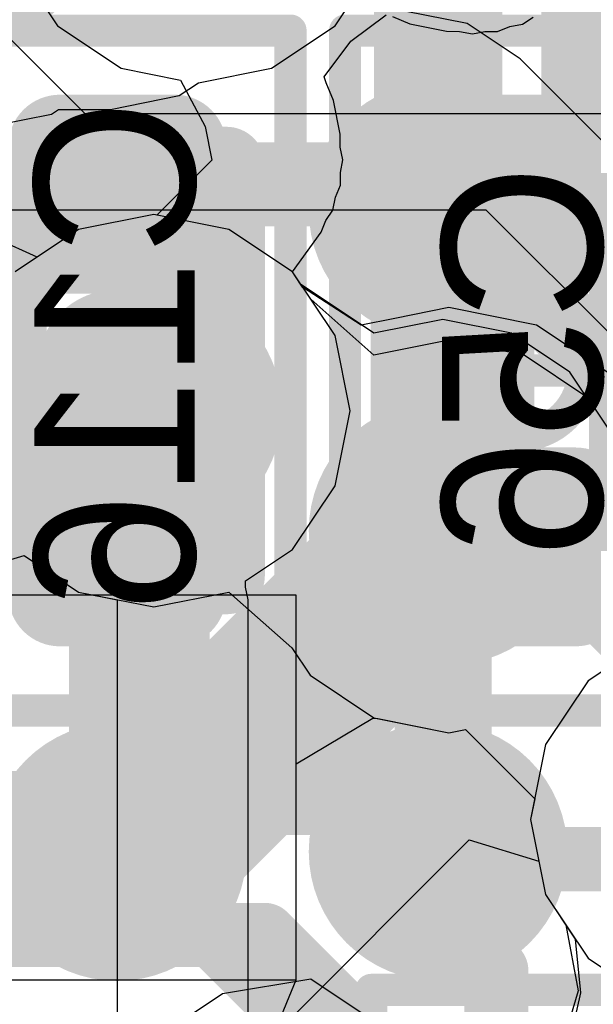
# Model space of a CAD drawing. Header units: millimetres. Extents: x -2 to 68, y -2 to 27.4.
# Tile 315 of 594: x 36 to 36.9, y 12.8 to 14.3. Entities that reach past the tile are written whole.
import ezdxf

# ---------------------------------------------------------------- set-up
doc = ezdxf.new("R2010")
doc.units = ezdxf.units.MM
for name, color, linetype in [('BottomLayer', 5, 'Continuous'), ('BottomPaste', 16, 'Continuous'), ('BottomSolder', 6, 'Continuous'), ('DrillGuide', 244, 'Continuous'), ('Mechanical10', 56, 'Continuous'), ('Mechanical17', 56, 'Continuous'), ('Mechanical6', 56, 'Continuous'), ('MidLayer1', 16, 'Continuous'), ('MidLayer2', 76, 'Continuous'), ('MidLayer3', 90, 'Continuous'), ('MidLayer4', 156, 'Continuous'), ('MidLayer5', 130, 'Continuous'), ('MidLayer6', 216, 'Continuous'), ('MidLayer7', 6, 'Continuous'), ('MidLayer8', 54, 'Continuous'), ('MultiLayer', 9, 'Continuous'), ('TopLayer', 1, 'Continuous'), ('TopPaste', 8, 'Continuous'), ('TopSolder', 216, 'Continuous'), ('ViaHoleLayer', 16, 'Continuous')]:
    doc.layers.add(name, color=color, linetype=linetype)

# ---------------------------------------------------------------- blocks, each defined once
blk = doc.blocks.new('BGA486C50P27X27_1400X1400X125_227')
at = {"layer": 'TopLayer', "const_width": 0.1}
for points in [[(-2.55, 0, 1), (-2.45, 0, 1)], [(-2.55, -0.5, 1), (-2.45, -0.5, 1)], [(-2.05, -0.5, 1), (-1.95, -0.5, 1)], [(-1.55, -0.5, 1), (-1.45, -0.5, 1)]]:
    blk.add_lwpolyline(points, format="xyb", close=True, dxfattribs=at)
at = {"layer": 'TopPaste', "const_width": 0.1}
for points in [[(-2.55, 0, 1), (-2.45, 0, 1)], [(-2.55, -0.5, 1), (-2.45, -0.5, 1)], [(-2.05, -0.5, 1), (-1.95, -0.5, 1)], [(-1.55, -0.5, 1), (-1.45, -0.5, 1)]]:
    blk.add_lwpolyline(points, format="xyb", close=True, dxfattribs=at)
at = {"layer": 'TopSolder', "const_width": 0.2016}
for points in [[(-2.6008, 0, 1), (-2.3992, 0, 1)], [(-2.6008, -0.5, 1), (-2.3992, -0.5, 1)], [(-2.1008, -0.5, 1), (-1.8992, -0.5, 1)], [(-1.6008, -0.5, 1), (-1.3992, -0.5, 1)]]:
    blk.add_lwpolyline(points, format="xyb", close=True, dxfattribs=at)
blk = doc.blocks.new('CAP_0201_B_350')
at = {"layer": 'BottomLayer', "const_width": 0.0806}
for points in [[(-0.3897, 0.0894, 1), (-0.3091, 0.0894, 1)], [(-0.2409, 0.0894, 1), (-0.1603, 0.0894, 1)], [(0.1603, 0.0894, 1), (0.2409, 0.0894, 1)], [(0.3091, 0.0894, 1), (0.3897, 0.0894, 1)], [(-0.3897, -0.0894, 1), (-0.3091, -0.0894, 1)], [(-0.2409, -0.0894, 1), (-0.1603, -0.0894, 1)], [(0.1603, -0.0894, 1), (0.2409, -0.0894, 1)], [(0.3091, -0.0894, 1), (0.3897, -0.0894, 1)]]:
    blk.add_lwpolyline(points, format="xyb", close=True, dxfattribs=at)
at = {"layer": 'BottomLayer'}
for points in [[(-0.2006, 0.17), (-0.3494, 0.17), (-0.2006, -0.17), (-0.3494, -0.17)], [(0.2006, -0.17), (0.3494, -0.17), (0.2006, 0.17), (0.3494, 0.17)], [(-0.12, 0.0894), (-0.43, 0.0894), (-0.12, -0.0894), (-0.43, -0.0894)], [(0.12, -0.0894), (0.43, -0.0894), (0.12, 0.0894), (0.43, 0.0894)]]:
    blk.add_solid(points, dxfattribs=at)
at = {"layer": 'BottomPaste', "const_width": 0.0806}
for points in [[(-0.3897, 0.0894, 1), (-0.3091, 0.0894, 1)], [(-0.2409, 0.0894, 1), (-0.1603, 0.0894, 1)], [(0.1603, 0.0894, 1), (0.2409, 0.0894, 1)], [(0.3091, 0.0894, 1), (0.3897, 0.0894, 1)], [(-0.3897, -0.0894, 1), (-0.3091, -0.0894, 1)], [(-0.2409, -0.0894, 1), (-0.1603, -0.0894, 1)], [(0.1603, -0.0894, 1), (0.2409, -0.0894, 1)], [(0.3091, -0.0894, 1), (0.3897, -0.0894, 1)]]:
    blk.add_lwpolyline(points, format="xyb", close=True, dxfattribs=at)
at = {"layer": 'BottomPaste'}
for points in [[(-0.2006, 0.17), (-0.3494, 0.17), (-0.2006, -0.17), (-0.3494, -0.17)], [(0.2006, -0.17), (0.3494, -0.17), (0.2006, 0.17), (0.3494, 0.17)], [(-0.12, 0.0894), (-0.43, 0.0894), (-0.12, -0.0894), (-0.43, -0.0894)], [(0.12, -0.0894), (0.43, -0.0894), (0.12, 0.0894), (0.43, 0.0894)]]:
    blk.add_solid(points, dxfattribs=at)
at = {"layer": 'BottomSolder', "const_width": 0.0806}
for points in [[(-0.3897, 0.0894, 1), (-0.3091, 0.0894, 1)], [(-0.2409, 0.0894, 1), (-0.1603, 0.0894, 1)], [(0.1603, 0.0894, 1), (0.2409, 0.0894, 1)], [(0.3091, 0.0894, 1), (0.3897, 0.0894, 1)], [(-0.3897, -0.0894, 1), (-0.3091, -0.0894, 1)], [(-0.2409, -0.0894, 1), (-0.1603, -0.0894, 1)], [(0.1603, -0.0894, 1), (0.2409, -0.0894, 1)], [(0.3091, -0.0894, 1), (0.3897, -0.0894, 1)]]:
    blk.add_lwpolyline(points, format="xyb", close=True, dxfattribs=at)
at = {"layer": 'BottomSolder'}
for points in [[(-0.2006, 0.17), (-0.3494, 0.17), (-0.2006, -0.17), (-0.3494, -0.17)], [(0.2006, -0.17), (0.3494, -0.17), (0.2006, 0.17), (0.3494, 0.17)], [(-0.12, 0.0894), (-0.43, 0.0894), (-0.12, -0.0894), (-0.43, -0.0894)], [(0.12, -0.0894), (0.43, -0.0894), (0.12, 0.0894), (0.43, 0.0894)]]:
    blk.add_solid(points, dxfattribs=at)
at = {"layer": 'Mechanical10', "const_width": 0.12}
for points in [[(0.32, 0.17), (-0.32, 0.17)], [(-0.32, -0.17), (-0.32, 0.17)], [(0.32, -0.17), (0.32, 0.17)], [(0.32, -0.17), (-0.32, -0.17)]]:
    blk.add_lwpolyline(points, dxfattribs=at)
at = {"layer": 'Mechanical10', "const_width": 0.06}
for points in [[(-0.35, 0.17, 1), (-0.29, 0.17, 1)], [(-0.35, 0.17, 1), (-0.29, 0.17, 1)], [(0.29, 0.17, 1), (0.35, 0.17, 1)], [(0.29, 0.17, 1), (0.35, 0.17, 1)], [(-0.35, -0.17, 1), (-0.29, -0.17, 1)], [(-0.35, -0.17, 1), (-0.29, -0.17, 1)], [(0.29, -0.17, 1), (0.35, -0.17, 1)], [(0.29, -0.17, 1), (0.35, -0.17, 1)]]:
    blk.add_lwpolyline(points, format="xyb", close=True, dxfattribs=at)
at = {"layer": 'Mechanical6', "const_width": 0.05}
for points in [[(0.53, 0.27), (-0.53, 0.27)], [(-0.53, -0.27), (-0.53, 0.27)], [(0.53, -0.27), (0.53, 0.27)], [(0, -0.135), (0, 0.135)], [(0.135, 0), (-0.135, 0)], [(0.53, -0.27), (-0.53, -0.27)]]:
    blk.add_lwpolyline(points, dxfattribs=at)
at = {"layer": 'Mechanical6'}
for points, const_width in [([(-0.5425, 0.27, 1), (-0.5175, 0.27, 1)], 0.025), ([(-0.5425, 0.27, 1), (-0.5175, 0.27, 1)], 0.025), ([(0.5175, 0.27, 1), (0.5425, 0.27, 1)], 0.025), ([(0.5175, 0.27, 1), (0.5425, 0.27, 1)], 0.025), ([(-0.0125, 0.135, 1), (0.0125, 0.135, 1)], 0.025), ([(0.1013, 0, 1), (-0.1013, 0, 1)], 0.05), ([(-0.1475, 0, 1), (-0.1225, 0, 1)], 0.025), ([(-0.1138, 0, 1), (-0.0888, 0, 1)], 0.025), ([(0.0888, 0, 1), (0.1138, 0, 1)], 0.025), ([(0.1225, 0, 1), (0.1475, 0, 1)], 0.025), ([(-0.0125, -0.135, 1), (0.0125, -0.135, 1)], 0.025), ([(-0.5425, -0.27, 1), (-0.5175, -0.27, 1)], 0.025), ([(-0.5425, -0.27, 1), (-0.5175, -0.27, 1)], 0.025), ([(0.5175, -0.27, 1), (0.5425, -0.27, 1)], 0.025), ([(0.5175, -0.27, 1), (0.5425, -0.27, 1)], 0.025)]:
    blk.add_lwpolyline(points, format="xyb", close=True, dxfattribs=dict(at, const_width=const_width))
blk = doc.blocks.new('CAP_0201_B_379')
at = {"layer": 'BottomLayer', "const_width": 0.0806}
for points in [[(-0.3897, 0.0894, 1), (-0.3091, 0.0894, 1)], [(-0.2409, 0.0894, 1), (-0.1603, 0.0894, 1)], [(0.1603, 0.0894, 1), (0.2409, 0.0894, 1)], [(0.3091, 0.0894, 1), (0.3897, 0.0894, 1)], [(-0.3897, -0.0894, 1), (-0.3091, -0.0894, 1)], [(-0.2409, -0.0894, 1), (-0.1603, -0.0894, 1)], [(0.1603, -0.0894, 1), (0.2409, -0.0894, 1)], [(0.3091, -0.0894, 1), (0.3897, -0.0894, 1)]]:
    blk.add_lwpolyline(points, format="xyb", close=True, dxfattribs=at)
at = {"layer": 'BottomLayer'}
for points in [[(-0.2006, 0.17), (-0.3494, 0.17), (-0.2006, -0.17), (-0.3494, -0.17)], [(0.2006, -0.17), (0.3494, -0.17), (0.2006, 0.17), (0.3494, 0.17)], [(-0.12, 0.0894), (-0.43, 0.0894), (-0.12, -0.0894), (-0.43, -0.0894)], [(0.12, -0.0894), (0.43, -0.0894), (0.12, 0.0894), (0.43, 0.0894)]]:
    blk.add_solid(points, dxfattribs=at)
at = {"layer": 'BottomPaste', "const_width": 0.0806}
for points in [[(-0.3897, 0.0894, 1), (-0.3091, 0.0894, 1)], [(-0.2409, 0.0894, 1), (-0.1603, 0.0894, 1)], [(0.1603, 0.0894, 1), (0.2409, 0.0894, 1)], [(0.3091, 0.0894, 1), (0.3897, 0.0894, 1)], [(-0.3897, -0.0894, 1), (-0.3091, -0.0894, 1)], [(-0.2409, -0.0894, 1), (-0.1603, -0.0894, 1)], [(0.1603, -0.0894, 1), (0.2409, -0.0894, 1)], [(0.3091, -0.0894, 1), (0.3897, -0.0894, 1)]]:
    blk.add_lwpolyline(points, format="xyb", close=True, dxfattribs=at)
at = {"layer": 'BottomPaste'}
for points in [[(-0.2006, 0.17), (-0.3494, 0.17), (-0.2006, -0.17), (-0.3494, -0.17)], [(0.2006, -0.17), (0.3494, -0.17), (0.2006, 0.17), (0.3494, 0.17)], [(-0.12, 0.0894), (-0.43, 0.0894), (-0.12, -0.0894), (-0.43, -0.0894)], [(0.12, -0.0894), (0.43, -0.0894), (0.12, 0.0894), (0.43, 0.0894)]]:
    blk.add_solid(points, dxfattribs=at)
at = {"layer": 'BottomSolder', "const_width": 0.0806}
for points in [[(-0.3897, 0.0894, 1), (-0.3091, 0.0894, 1)], [(-0.2409, 0.0894, 1), (-0.1603, 0.0894, 1)], [(0.1603, 0.0894, 1), (0.2409, 0.0894, 1)], [(0.3091, 0.0894, 1), (0.3897, 0.0894, 1)], [(-0.3897, -0.0894, 1), (-0.3091, -0.0894, 1)], [(-0.2409, -0.0894, 1), (-0.1603, -0.0894, 1)], [(0.1603, -0.0894, 1), (0.2409, -0.0894, 1)], [(0.3091, -0.0894, 1), (0.3897, -0.0894, 1)]]:
    blk.add_lwpolyline(points, format="xyb", close=True, dxfattribs=at)
at = {"layer": 'BottomSolder'}
for points in [[(-0.2006, 0.17), (-0.3494, 0.17), (-0.2006, -0.17), (-0.3494, -0.17)], [(0.2006, -0.17), (0.3494, -0.17), (0.2006, 0.17), (0.3494, 0.17)], [(-0.12, 0.0894), (-0.43, 0.0894), (-0.12, -0.0894), (-0.43, -0.0894)], [(0.12, -0.0894), (0.43, -0.0894), (0.12, 0.0894), (0.43, 0.0894)]]:
    blk.add_solid(points, dxfattribs=at)
at = {"layer": 'Mechanical10', "const_width": 0.12}
for points in [[(0.32, 0.17), (-0.32, 0.17)], [(-0.32, 0.17), (-0.32, -0.17)], [(0.32, 0.17), (0.32, -0.17)], [(0.32, -0.17), (-0.32, -0.17)]]:
    blk.add_lwpolyline(points, dxfattribs=at)
at = {"layer": 'Mechanical10', "const_width": 0.06}
for points in [[(-0.35, 0.17, 1), (-0.29, 0.17, 1)], [(-0.35, 0.17, 1), (-0.29, 0.17, 1)], [(0.29, 0.17, 1), (0.35, 0.17, 1)], [(0.29, 0.17, 1), (0.35, 0.17, 1)], [(-0.35, -0.17, 1), (-0.29, -0.17, 1)], [(-0.35, -0.17, 1), (-0.29, -0.17, 1)], [(0.29, -0.17, 1), (0.35, -0.17, 1)], [(0.29, -0.17, 1), (0.35, -0.17, 1)]]:
    blk.add_lwpolyline(points, format="xyb", close=True, dxfattribs=at)
at = {"layer": 'Mechanical6', "const_width": 0.05}
for points in [[(-0.53, 0.27), (0.53, 0.27)], [(-0.53, 0.27), (-0.53, -0.27)], [(0.53, 0.27), (0.53, -0.27)], [(0, 0.135), (0, -0.135)], [(-0.135, 0), (0.135, 0)], [(-0.53, -0.27), (0.53, -0.27)]]:
    blk.add_lwpolyline(points, dxfattribs=at)
at = {"layer": 'Mechanical6'}
for points, const_width in [([(-0.5425, 0.27, 1), (-0.5175, 0.27, 1)], 0.025), ([(-0.5425, 0.27, 1), (-0.5175, 0.27, 1)], 0.025), ([(0.5175, 0.27, 1), (0.5425, 0.27, 1)], 0.025), ([(0.5175, 0.27, 1), (0.5425, 0.27, 1)], 0.025), ([(-0.0125, 0.135, 1), (0.0125, 0.135, 1)], 0.025), ([(0.1013, 0, 1), (-0.1013, 0, 1)], 0.05), ([(-0.1475, 0, 1), (-0.1225, 0, 1)], 0.025), ([(-0.1138, 0, 1), (-0.0888, 0, 1)], 0.025), ([(0.0888, 0, 1), (0.1138, 0, 1)], 0.025), ([(0.1225, 0, 1), (0.1475, 0, 1)], 0.025), ([(-0.0125, -0.135, 1), (0.0125, -0.135, 1)], 0.025), ([(-0.5425, -0.27, 1), (-0.5175, -0.27, 1)], 0.025), ([(-0.5425, -0.27, 1), (-0.5175, -0.27, 1)], 0.025), ([(0.5175, -0.27, 1), (0.5425, -0.27, 1)], 0.025), ([(0.5175, -0.27, 1), (0.5425, -0.27, 1)], 0.025)]:
    blk.add_lwpolyline(points, format="xyb", close=True, dxfattribs=dict(at, const_width=const_width))
blk = doc.blocks.new('CAP_0201_B_399')
at = {"layer": 'BottomLayer', "const_width": 0.0806}
for points in [[(-0.3897, 0.0894, 1), (-0.3091, 0.0894, 1)], [(-0.2409, 0.0894, 1), (-0.1603, 0.0894, 1)], [(0.1603, 0.0894, 1), (0.2409, 0.0894, 1)], [(0.3091, 0.0894, 1), (0.3897, 0.0894, 1)], [(-0.3897, -0.0894, 1), (-0.3091, -0.0894, 1)], [(-0.2409, -0.0894, 1), (-0.1603, -0.0894, 1)], [(0.1603, -0.0894, 1), (0.2409, -0.0894, 1)], [(0.3091, -0.0894, 1), (0.3897, -0.0894, 1)]]:
    blk.add_lwpolyline(points, format="xyb", close=True, dxfattribs=at)
at = {"layer": 'BottomLayer'}
for points in [[(-0.2006, 0.17), (-0.3494, 0.17), (-0.2006, -0.17), (-0.3494, -0.17)], [(0.2006, -0.17), (0.3494, -0.17), (0.2006, 0.17), (0.3494, 0.17)], [(-0.12, 0.0894), (-0.43, 0.0894), (-0.12, -0.0894), (-0.43, -0.0894)], [(0.12, -0.0894), (0.43, -0.0894), (0.12, 0.0894), (0.43, 0.0894)]]:
    blk.add_solid(points, dxfattribs=at)
at = {"layer": 'BottomPaste', "const_width": 0.0806}
for points in [[(-0.3897, 0.0894, 1), (-0.3091, 0.0894, 1)], [(-0.2409, 0.0894, 1), (-0.1603, 0.0894, 1)], [(0.1603, 0.0894, 1), (0.2409, 0.0894, 1)], [(0.3091, 0.0894, 1), (0.3897, 0.0894, 1)], [(-0.3897, -0.0894, 1), (-0.3091, -0.0894, 1)], [(-0.2409, -0.0894, 1), (-0.1603, -0.0894, 1)], [(0.1603, -0.0894, 1), (0.2409, -0.0894, 1)], [(0.3091, -0.0894, 1), (0.3897, -0.0894, 1)]]:
    blk.add_lwpolyline(points, format="xyb", close=True, dxfattribs=at)
at = {"layer": 'BottomPaste'}
for points in [[(-0.2006, 0.17), (-0.3494, 0.17), (-0.2006, -0.17), (-0.3494, -0.17)], [(0.2006, -0.17), (0.3494, -0.17), (0.2006, 0.17), (0.3494, 0.17)], [(-0.12, 0.0894), (-0.43, 0.0894), (-0.12, -0.0894), (-0.43, -0.0894)], [(0.12, -0.0894), (0.43, -0.0894), (0.12, 0.0894), (0.43, 0.0894)]]:
    blk.add_solid(points, dxfattribs=at)
at = {"layer": 'BottomSolder', "const_width": 0.0806}
for points in [[(-0.3897, 0.0894, 1), (-0.3091, 0.0894, 1)], [(-0.2409, 0.0894, 1), (-0.1603, 0.0894, 1)], [(0.1603, 0.0894, 1), (0.2409, 0.0894, 1)], [(0.3091, 0.0894, 1), (0.3897, 0.0894, 1)], [(-0.3897, -0.0894, 1), (-0.3091, -0.0894, 1)], [(-0.2409, -0.0894, 1), (-0.1603, -0.0894, 1)], [(0.1603, -0.0894, 1), (0.2409, -0.0894, 1)], [(0.3091, -0.0894, 1), (0.3897, -0.0894, 1)]]:
    blk.add_lwpolyline(points, format="xyb", close=True, dxfattribs=at)
at = {"layer": 'BottomSolder'}
for points in [[(-0.2006, 0.17), (-0.3494, 0.17), (-0.2006, -0.17), (-0.3494, -0.17)], [(0.2006, -0.17), (0.3494, -0.17), (0.2006, 0.17), (0.3494, 0.17)], [(-0.12, 0.0894), (-0.43, 0.0894), (-0.12, -0.0894), (-0.43, -0.0894)], [(0.12, -0.0894), (0.43, -0.0894), (0.12, 0.0894), (0.43, 0.0894)]]:
    blk.add_solid(points, dxfattribs=at)
at = {"layer": 'Mechanical10', "const_width": 0.12}
for points in [[(0.32, 0.17), (-0.32, 0.17)], [(-0.32, -0.17), (-0.32, 0.17)], [(0.32, -0.17), (0.32, 0.17)], [(0.32, -0.17), (-0.32, -0.17)]]:
    blk.add_lwpolyline(points, dxfattribs=at)
at = {"layer": 'Mechanical10', "const_width": 0.06}
for points in [[(-0.35, 0.17, 1), (-0.29, 0.17, 1)], [(-0.35, 0.17, 1), (-0.29, 0.17, 1)], [(0.29, 0.17, 1), (0.35, 0.17, 1)], [(0.29, 0.17, 1), (0.35, 0.17, 1)], [(-0.35, -0.17, 1), (-0.29, -0.17, 1)], [(-0.35, -0.17, 1), (-0.29, -0.17, 1)], [(0.29, -0.17, 1), (0.35, -0.17, 1)], [(0.29, -0.17, 1), (0.35, -0.17, 1)]]:
    blk.add_lwpolyline(points, format="xyb", close=True, dxfattribs=at)
at = {"layer": 'Mechanical6', "const_width": 0.05}
for points in [[(0.53, 0.27), (-0.53, 0.27)], [(-0.53, -0.27), (-0.53, 0.27)], [(0.53, -0.27), (0.53, 0.27)], [(0, -0.135), (0, 0.135)], [(0.135, 0), (-0.135, 0)], [(0.53, -0.27), (-0.53, -0.27)]]:
    blk.add_lwpolyline(points, dxfattribs=at)
at = {"layer": 'Mechanical6'}
for points, const_width in [([(-0.5425, 0.27, 1), (-0.5175, 0.27, 1)], 0.025), ([(-0.5425, 0.27, 1), (-0.5175, 0.27, 1)], 0.025), ([(0.5175, 0.27, 1), (0.5425, 0.27, 1)], 0.025), ([(0.5175, 0.27, 1), (0.5425, 0.27, 1)], 0.025), ([(-0.0125, 0.135, 1), (0.0125, 0.135, 1)], 0.025), ([(0.1013, 0, 1), (-0.1013, 0, 1)], 0.05), ([(-0.1475, 0, 1), (-0.1225, 0, 1)], 0.025), ([(-0.1138, 0, 1), (-0.0888, 0, 1)], 0.025), ([(0.0888, 0, 1), (0.1138, 0, 1)], 0.025), ([(0.1225, 0, 1), (0.1475, 0, 1)], 0.025), ([(-0.0125, -0.135, 1), (0.0125, -0.135, 1)], 0.025), ([(-0.5425, -0.27, 1), (-0.5175, -0.27, 1)], 0.025), ([(-0.5425, -0.27, 1), (-0.5175, -0.27, 1)], 0.025), ([(0.5175, -0.27, 1), (0.5425, -0.27, 1)], 0.025), ([(0.5175, -0.27, 1), (0.5425, -0.27, 1)], 0.025)]:
    blk.add_lwpolyline(points, format="xyb", close=True, dxfattribs=dict(at, const_width=const_width))

msp = doc.modelspace()

# ---------------------------------------------------------------- linework, layer by layer
at = {"layer": 'BottomLayer'}
for points, const_width in [([(35.8403, 14.4088, 1), (35.9903, 14.4088, 1)], 0.15), ([(36.1, 14.025, 1), (36.15, 14.025, 1)], 0.05), ([(36.1, 14.025, 1), (36.15, 14.025, 1)], 0.05), ([(36.725, 14.025, 1), (36.775, 14.025, 1)], 0.05), ([(36.725, 14.025, 1), (36.775, 14.025, 1)], 0.05), ([(36.1, 13.475, 1), (36.15, 13.475, 1)], 0.05), ([(36.725, 13.475, 1), (36.775, 13.475, 1)], 0.05), ([(36.7561, 13.475, 1), (36.806, 13.475, 1)], 0.05), ([(36.7561, 13.475, 1), (36.806, 13.475, 1)], 0.05), ([(36.05, 13, 1), (36.2, 13, 1)], 0.15), ([(36.5476, 12.9883, 1), (36.6976, 12.9883, 1)], 0.15), ([(36.1, 13, 1), (36.15, 13, 1)], 0.05), ([(36.1, 13, 1), (36.15, 13, 1)], 0.05), ([(36.1, 13, 1), (36.15, 13, 1)], 0.05), ([(36.5976, 12.9883, 1), (36.6476, 12.9883, 1)], 0.05)]:
    msp.add_lwpolyline(points, format="xyb", close=True, dxfattribs=dict(at, const_width=const_width))
at = {"layer": 'BottomLayer', "const_width": 0.1}
for points in [[(35.5625, 14.025), (36.125, 14.025)], [(36.125, 14.025), (36.75, 14.025)], [(36.75, 14.025), (37.0295, 14.025)], [(36.125, 13), (36.125, 13.475)], [(36.75, 13.475), (36.781, 13.475)], [(36.781, 13.475), (37.1303, 13.1257)], [(36.125, 13), (36.125, 13)], [(36.6226, 12.9883), (36.9849, 12.9883)]]:
    msp.add_lwpolyline(points, dxfattribs=at)
at = {"layer": 'DrillGuide'}
for points, const_width in [([(36.6, 14, 1), (36.65, 14, 1)], 0.05), ([(36.1319, 13.6873, 1), (36.2319, 13.6873, 1)], 0.1), ([(36.5918, 13.4912, 1), (36.6918, 13.4912, 1)], 0.1), ([(36.1, 13, 1), (36.15, 13, 1)], 0.05), ([(36.1, 13, 1), (36.15, 13, 1)], 0.05), ([(36.6, 13, 1), (36.65, 13, 1)], 0.05), ([(36.5976, 12.9883, 1), (36.6476, 12.9883, 1)], 0.05)]:
    msp.add_lwpolyline(points, format="xyb", close=True, dxfattribs=dict(at, const_width=const_width))
at = {"layer": 'MidLayer1'}
for p, q in [((36.075, 14.15), (35.85, 14.375)), ((36.8945, 14.15), (36.075, 14.15)), ((36.2892, 12.779), (36.4267, 12.8017)), ((36.4267, 12.8017), (36.5177, 12.741)), ((36.2323, 12.741), (36.2892, 12.779))]:
    msp.add_line(p, q, dxfattribs=at)
for points, const_width in [([(36.55, 14, 1), (36.7, 14, 1)], 0.15), ([(36.0819, 13.6873, 1), (36.2819, 13.6873, 1)], 0.2), ([(36.1444, 13.6873, 1), (36.2194, 13.6873, 1)], 0.075), ([(36.1444, 13.6197, 1), (36.2194, 13.6197, 1)], 0.075), ([(36.1444, 13.6197, 1), (36.2194, 13.6197, 1)], 0.075), ([(36.5418, 13.4912, 1), (36.7418, 13.4912, 1)], 0.2), ([(36.0875, 13.5628, 1), (36.1625, 13.5628, 1)], 0.075), ([(36.0875, 13.5628, 1), (36.1625, 13.5628, 1)], 0.075), ([(36.5959, 13.4828, 1), (36.6709, 13.4828, 1)], 0.075), ([(36.5959, 13.4828, 1), (36.6709, 13.4828, 1)], 0.075), ([(36.6043, 13.4912, 1), (36.6793, 13.4912, 1)], 0.075), ([(36.05, 13, 1), (36.2, 13, 1)], 0.15), ([(36.55, 13, 1), (36.7, 13, 1)], 0.15), ([(36.5959, 13.0084, 1), (36.6709, 13.0084, 1)], 0.075), ([(36.5959, 13.0084, 1), (36.6709, 13.0084, 1)], 0.075), ([(36.0875, 13, 1), (36.1625, 13, 1)], 0.075), ([(36.5875, 13, 1), (36.6625, 13, 1)], 0.075)]:
    msp.add_lwpolyline(points, format="xyb", close=True, dxfattribs=dict(at, const_width=const_width))
at = {"layer": 'MidLayer1', "const_width": 0.15}
for points in [[(36.1819, 13.6197), (36.1819, 13.6873)], [(36.125, 13.5628), (36.1819, 13.6197)], [(36.125, 13), (36.125, 13.5628)], [(36.6334, 13.4828), (36.6418, 13.4912)], [(36.6334, 13.0084), (36.6334, 13.4828)], [(36.625, 13), (36.6334, 13.0084)]]:
    msp.add_lwpolyline(points, dxfattribs=at)
at = {"layer": 'MidLayer2'}
for p, q in [((36.6701, 14.291), (36.5726, 14.3104)), ((36.7528, 14.2357), (36.6701, 14.291)), ((37.6052, 13.3833), (36.7528, 14.2357))]:
    msp.add_line(p, q, dxfattribs=at)
at = {"layer": 'MidLayer2', "const_width": 0.1}
for points in [[(33.586, 14.0555), (36.5726, 14.0555)], [(36.5726, 14.0555), (37.425, 13.203)], [(35.4068, 13.0757), (36.4547, 13.0757)], [(36.4547, 13.0757), (36.7157, 12.8146)], [(35.3249, 12.8701), (36.3548, 12.8701)], [(36.3548, 12.8701), (36.5157, 12.7093)], [(36.7157, 12.2093), (36.7157, 12.8146)]]:
    msp.add_lwpolyline(points, dxfattribs=at)
at = {"layer": 'MidLayer2'}
for points, const_width in [([(36.5476, 14.0555, 1), (36.5976, 14.0555, 1)], 0.05), ([(36.5476, 14.0555, 1), (36.5976, 14.0555, 1)], 0.05), ([(36.0819, 13.6873, 1), (36.2819, 13.6873, 1)], 0.2), ([(36.5418, 13.4912, 1), (36.7418, 13.4912, 1)], 0.2), ([(36.4297, 13.0757, 1), (36.4797, 13.0757, 1)], 0.05), ([(36.4297, 13.0757, 1), (36.4797, 13.0757, 1)], 0.05), ([(36.3298, 12.8701, 1), (36.3798, 12.8701, 1)], 0.05), ([(36.3298, 12.8701, 1), (36.3798, 12.8701, 1)], 0.05), ([(36.6907, 12.8146, 1), (36.7407, 12.8146, 1)], 0.05), ([(36.6907, 12.8146, 1), (36.7407, 12.8146, 1)], 0.05)]:
    msp.add_lwpolyline(points, format="xyb", close=True, dxfattribs=dict(at, const_width=const_width))
at = {"layer": 'MidLayer3'}
for p, q in [((36.1819, 13.9932), (36.0648, 13.9699)), ((36.2989, 13.9699), (36.1819, 13.9932)), ((36.0648, 13.9699), (35.9656, 13.9036)), ((36.3982, 13.9036), (36.2989, 13.9699)), ((36.4266, 13.861), (36.3982, 13.9036)), ((36.5248, 13.7738), (36.4266, 13.861)), ((36.6418, 13.7971), (36.5248, 13.7738)), ((36.7589, 13.7738), (36.6418, 13.7971)), ((36.8581, 13.7075), (36.7589, 13.7738)), ((36.9244, 13.6083), (36.8581, 13.7075)), ((35.9135, 13.442), (35.98, 13.4614)), ((35.98, 13.4614), (36.0648, 13.4047)), ((36.0648, 13.4047), (36.1819, 13.3814)), ((36.1819, 13.3814), (36.2989, 13.4047)), ((36.2989, 13.4047), (36.3971, 13.3176)), ((36.3971, 13.3176), (36.4255, 13.275)), ((36.4255, 13.275), (36.5248, 13.2087)), ((36.5248, 13.2087), (36.6418, 13.1854)), ((36.6418, 13.1854), (36.6676, 13.1905)), ((36.6676, 13.1905), (36.7756, 13.0825)), ((36.7756, 13.0825), (36.7691, 13.05)), ((36.7691, 13.05), (36.7924, 12.9329)), ((36.7924, 12.9329), (36.8238, 12.8859)), ((36.8238, 12.8859), (36.8433, 12.7828)), ((36.8433, 12.7828), (36.8203, 12.7066))]:
    msp.add_line(p, q, dxfattribs=at)
at = {"layer": 'MidLayer3', "const_width": 0.2}
for points in [[(36.0819, 13.6873, 1), (36.2819, 13.6873, 1)], [(36.5418, 13.4912, 1), (36.7418, 13.4912, 1)]]:
    msp.add_lwpolyline(points, format="xyb", close=True, dxfattribs=at)
at = {"layer": 'MidLayer4'}
for p, q in [((36.4646, 14.2876), (36.5309, 14.3868)), ((36.3653, 14.2213), (36.4646, 14.2876)), ((36.2518, 14.1987), (36.3653, 14.2213)), ((36.2216, 14.1785), (36.2518, 14.1987)), ((36.1143, 14.1571), (36.2216, 14.1785)), ((36.0226, 14.1498), (36.0336, 14.1571)), ((36.0336, 14.1571), (36.1143, 14.1571)), ((35.9153, 14.1284), (36.0226, 14.1498)), ((36.1819, 13.9932), (36.0648, 13.9699)), ((36.2989, 13.9699), (36.1819, 13.9932)), ((36.0648, 13.9699), (35.9656, 13.9036)), ((36.3982, 13.9036), (36.2989, 13.9699)), ((36.4107, 13.8848), (36.3982, 13.9036)), ((36.5249, 13.8083), (36.4107, 13.8848)), ((36.6322, 13.8297), (36.5249, 13.8083)), ((36.7395, 13.8083), (36.6322, 13.8297)), ((36.8305, 13.7475), (36.7395, 13.8083)), ((36.8565, 13.7086), (36.8305, 13.7475)), ((36.8581, 13.7075), (36.8565, 13.7086)), ((36.9244, 13.6083), (36.8581, 13.7075))]:
    msp.add_line(p, q, dxfattribs=at)
for points, const_width in [([(35.8403, 14.4088, 1), (35.9903, 14.4088, 1)], 0.15), ([(36.0819, 13.6873, 1), (36.2819, 13.6873, 1)], 0.2), ([(36.1569, 13.6873, 1), (36.2069, 13.6873, 1)], 0.05), ([(36.5418, 13.4912, 1), (36.7418, 13.4912, 1)], 0.2), ([(36.5947, 13.5493, 1), (36.6697, 13.5493, 1)], 0.075), ([(36.1321, 13.2873, 1), (36.1821, 13.2873, 1)], 0.05), ([(36.1321, 13.2873, 1), (36.1821, 13.2873, 1)], 0.05), ([(36.05, 13, 1), (36.2, 13, 1)], 0.15), ([(36.5476, 12.9883, 1), (36.6976, 12.9883, 1)], 0.15), ([(36.1321, 13.0321, 1), (36.1821, 13.0321, 1)], 0.05), ([(36.1321, 13.0321, 1), (36.1821, 13.0321, 1)], 0.05), ([(36.5851, 12.9883, 1), (36.6601, 12.9883, 1)], 0.075), ([(36.5947, 12.9979, 1), (36.6697, 12.9979, 1)], 0.075), ([(36.5947, 12.9979, 1), (36.6697, 12.9979, 1)], 0.075), ([(36.1, 13, 1), (36.15, 13, 1)], 0.05)]:
    msp.add_lwpolyline(points, format="xyb", close=True, dxfattribs=dict(at, const_width=const_width))
for points, const_width in [([(36.1571, 13.2873), (36.1819, 13.6873)], 0.1), ([(36.6322, 12.9979), (36.6322, 13.5493)], 0.15), ([(36.1571, 13.0321), (36.1571, 13.2873)], 0.1), ([(36.125, 13), (36.1571, 13.0321)], 0.1), ([(36.6226, 12.9883), (36.6322, 12.9979)], 0.15)]:
    msp.add_lwpolyline(points, dxfattribs=dict(at, const_width=const_width))
at = {"layer": 'MidLayer5', "const_width": 0.1}
for points in [[(36.636, 14.0221), (36.636, 18.8314)], [(36.836, 14.164), (36.836, 18.7485)], [(36.836, 14.164), (38.3986, 12.6014)], [(36.636, 14.0221), (38.3948, 12.2632)], [(36.1819, 13.6873), (36.2192, 13.65)], [(36.2192, 12.9243), (36.2192, 13.65)], [(36.2192, 12.9243), (36.5273, 12.6163)]]:
    msp.add_lwpolyline(points, dxfattribs=at)
at = {"layer": 'MidLayer5'}
for points, const_width in [([(36.811, 14.164, 1), (36.861, 14.164, 1)], 0.05), ([(36.811, 14.164, 1), (36.861, 14.164, 1)], 0.05), ([(36.611, 14.0221, 1), (36.661, 14.0221, 1)], 0.05), ([(36.611, 14.0221, 1), (36.661, 14.0221, 1)], 0.05), ([(36.0819, 13.6873, 1), (36.2819, 13.6873, 1)], 0.2), ([(36.1569, 13.6873, 1), (36.2069, 13.6873, 1)], 0.05), ([(36.1942, 13.65, 1), (36.2442, 13.65, 1)], 0.05), ([(36.1942, 13.65, 1), (36.2442, 13.65, 1)], 0.05), ([(36.5418, 13.4912, 1), (36.7418, 13.4912, 1)], 0.2), ([(36.1942, 12.9243, 1), (36.2442, 12.9243, 1)], 0.05), ([(36.1942, 12.9243, 1), (36.2442, 12.9243, 1)], 0.05)]:
    msp.add_lwpolyline(points, format="xyb", close=True, dxfattribs=dict(at, const_width=const_width))
at = {"layer": 'MidLayer6'}
for p, q in [((36.1819, 13.9932), (36.0648, 13.9699)), ((36.2989, 13.9699), (36.1819, 13.9932)), ((36, 13.9266), (35.9, 13.9717)), ((36.0648, 13.9699), (36, 13.9266)), ((36.3982, 13.9036), (36.2989, 13.9699)), ((36.4138, 13.8801), (36.3982, 13.9036)), ((36.5053, 13.8209), (36.4138, 13.8801)), ((36.6418, 13.8481), (36.5575, 13.8313)), ((36.7784, 13.8209), (36.6418, 13.8481)), ((36.5575, 13.8313), (36.5053, 13.8209)), ((36.8942, 13.7436), (36.7784, 13.8209)), ((36.3786, 12.7233), (36.6735, 13.0182)), ((36.6735, 13.0182), (36.782, 12.9853)), ((36.782, 12.9853), (36.7924, 12.9329)), ((36.7924, 12.9329), (36.8388, 12.8635)), ((36.8388, 12.8635), (36.8467, 12.7799)), ((36.8467, 12.7799), (36.8353, 12.7291))]:
    msp.add_line(p, q, dxfattribs=at)
for points, const_width in [([(36.0819, 13.6873, 1), (36.2819, 13.6873, 1)], 0.2), ([(36.5418, 13.4912, 1), (36.7418, 13.4912, 1)], 0.2), ([(36.5668, 13.4912, 1), (36.7168, 13.4912, 1)], 0.15), ([(36.0512, 12.9757, 1), (36.2012, 12.9757, 1)], 0.15), ([(36.0512, 12.9757, 1), (36.2012, 12.9757, 1)], 0.15)]:
    msp.add_lwpolyline(points, format="xyb", close=True, dxfattribs=dict(at, const_width=const_width))
at = {"layer": 'MidLayer6', "const_width": 0.3}
for points in [[(36.1262, 12.9757), (36.6418, 13.4912)], [(34.4243, 12.9757), (36.1262, 12.9757)]]:
    msp.add_lwpolyline(points, dxfattribs=at)
at = {"layer": 'MidLayer7'}
for p, q in [((36.7, 14), (35.9443, 14)), ((37.5, 13.2), (36.7, 14)), ((36.404, 13.4), (34, 13.4)), ((36.404, 12.8), (36.404, 13.4)), ((36.404, 13.1366), (36.5234, 13.2078)), ((36.5234, 13.2078), (36.531, 13.2074)), ((36.531, 13.2074), (36.6418, 13.1854)), ((36.6418, 13.1854), (36.6676, 13.1905)), ((36.6676, 13.1905), (36.7756, 13.0825)), ((36.404, 12.8), (36.404, 13.1366)), ((36.7756, 13.0825), (36.7691, 13.05)), ((36.7691, 13.05), (36.7924, 12.9329)), ((36.7924, 12.9329), (36.8587, 12.8337)), ((36.8587, 12.8337), (36.9579, 12.7674)), ((34, 12.8), (36.404, 12.8)), ((36.3555, 12.6829), (36.404, 12.8)), ((36.404, 12.8), (36.404, 12.8))]:
    msp.add_line(p, q, dxfattribs=at)
at = {"layer": 'MidLayer7', "const_width": 0.2}
for points in [[(36.0819, 13.6873, 1), (36.2819, 13.6873, 1)], [(36.5418, 13.4912, 1), (36.7418, 13.4912, 1)]]:
    msp.add_lwpolyline(points, format="xyb", close=True, dxfattribs=at)
at = {"layer": 'MidLayer8'}
for p, q in [((35.9657, 14.3868), (36.032, 14.2876)), ((36.4889, 14.2632), (36.5442, 14.3046)), ((36.5538, 14.3017), (36.581, 14.2903)), ((36.7566, 14.2902), (36.773, 14.3011)), ((36.032, 14.2876), (36.1312, 14.2213)), ((36.581, 14.2903), (36.6381, 14.2788)), ((36.6381, 14.2788), (36.6585, 14.2787)), ((36.6585, 14.2787), (36.6786, 14.2747)), ((36.6786, 14.2747), (36.6979, 14.2785)), ((36.6979, 14.2785), (36.7176, 14.2785)), ((36.7176, 14.2785), (36.7366, 14.2862)), ((36.7366, 14.2862), (36.7566, 14.2902)), ((36.4475, 14.208), (36.4889, 14.2632)), ((36.1312, 14.2213), (36.2233, 14.2029)), ((36.2233, 14.2029), (36.2619, 14.1306)), ((36.4504, 14.1983), (36.4475, 14.208)), ((36.4618, 14.1712), (36.4504, 14.1983)), ((36.4724, 14.1187), (36.4618, 14.1712)), ((36.2619, 14.1306), (36.2726, 14.0781)), ((36.4725, 14.0983), (36.4724, 14.1187)), ((36.4765, 14.0783), (36.4725, 14.0983)), ((36.2726, 14.0781), (36.1868, 13.9922)), ((36.4727, 14.0589), (36.4765, 14.0783)), ((36.4727, 14.0391), (36.4727, 14.0589)), ((36.465, 14.0202), (36.4727, 14.0391)), ((36.4611, 14.0002), (36.465, 14.0202)), ((36.4501, 13.9838), (36.4611, 14.0002)), ((36.1819, 13.9932), (36.0648, 13.9699)), ((36.1868, 13.9922), (36.1819, 13.9932)), ((36.4426, 13.9655), (36.4501, 13.9838)), ((36.0648, 13.9699), (35.9656, 13.9036)), ((36.3982, 13.9036), (36.4426, 13.9655)), ((36.4645, 13.8044), (36.3982, 13.9036)), ((36.4877, 13.6873), (36.4645, 13.8044)), ((36.4645, 13.5703), (36.4877, 13.6873)), ((36.3982, 13.471), (36.4645, 13.5703)), ((36.325, 13.4221), (36.3982, 13.471)), ((35.9135, 13.442), (35.98, 13.4614)), ((35.98, 13.4614), (36.0648, 13.4047)), ((36.325, 13.4124), (36.325, 13.4221)), ((36.0648, 13.4047), (36.125, 13.3927)), ((36.3289, 13.3927), (36.325, 13.4124)), ((36.125, 13.3927), (36.125, 12.1168)), ((36.3289, 12.1168), (36.3289, 13.3927)), ((36.9579, 13.3326), (36.8587, 13.2663)), ((36.8587, 13.2663), (36.7924, 13.1671)), ((36.7924, 13.1671), (36.7691, 13.05)), ((36.7691, 13.05), (36.7924, 12.9329)), ((36.7924, 12.9329), (36.8238, 12.8859)), ((36.8238, 12.8859), (36.8433, 12.7828)), ((36.8433, 12.7828), (36.8203, 12.7066))]:
    msp.add_line(p, q, dxfattribs=at)
at = {"layer": 'MidLayer8', "const_width": 0.2}
for points in [[(36.0819, 13.6873, 1), (36.2819, 13.6873, 1)], [(36.5418, 13.4912, 1), (36.7418, 13.4912, 1)]]:
    msp.add_lwpolyline(points, format="xyb", close=True, dxfattribs=at)
at = {"layer": 'MultiLayer'}
for points, const_width in [([(35.8403, 14.4088, 1), (35.9903, 14.4088, 1)], 0.15), ([(36.55, 14, 1), (36.7, 14, 1)], 0.15), ([(36.0819, 13.6873, 1), (36.2819, 13.6873, 1)], 0.2), ([(36.5418, 13.4912, 1), (36.7418, 13.4912, 1)], 0.2), ([(36.05, 13, 1), (36.2, 13, 1)], 0.15), ([(36.05, 13, 1), (36.2, 13, 1)], 0.15), ([(36.55, 13, 1), (36.7, 13, 1)], 0.15), ([(36.5476, 12.9883, 1), (36.6976, 12.9883, 1)], 0.15)]:
    msp.add_lwpolyline(points, format="xyb", close=True, dxfattribs=dict(at, const_width=const_width))
at = {"layer": 'TopLayer', "const_width": 0.2}
for points in [[(36.625, 14), (36.625, 14.5)], [(36.625, 13.5), (36.625, 14)], [(36.625, 13.5), (37.125, 13.5)]]:
    msp.add_lwpolyline(points, dxfattribs=at)
at = {"layer": 'TopLayer'}
for points, const_width in [([(36.55, 14, 1), (36.7, 14, 1)], 0.15), ([(36.575, 14, 1), (36.675, 14, 1)], 0.1), ([(36.575, 14, 1), (36.675, 14, 1)], 0.1), ([(36.575, 13.5, 1), (36.675, 13.5, 1)], 0.1), ([(36.575, 13.5, 1), (36.675, 13.5, 1)], 0.1), ([(36.05, 13, 1), (36.2, 13, 1)], 0.15), ([(36.55, 13, 1), (36.7, 13, 1)], 0.15)]:
    msp.add_lwpolyline(points, format="xyb", close=True, dxfattribs=dict(at, const_width=const_width))
at = {"layer": 'ViaHoleLayer'}
for points, const_width in [([(36.6, 14, 1), (36.65, 14, 1)], 0.05), ([(36.1319, 13.6873, 1), (36.2319, 13.6873, 1)], 0.1), ([(36.5918, 13.4912, 1), (36.6918, 13.4912, 1)], 0.1), ([(36.1, 13, 1), (36.15, 13, 1)], 0.05), ([(36.1, 13, 1), (36.15, 13, 1)], 0.05), ([(36.6, 13, 1), (36.65, 13, 1)], 0.05), ([(36.5976, 12.9883, 1), (36.6476, 12.9883, 1)], 0.05)]:
    msp.add_lwpolyline(points, format="xyb", close=True, dxfattribs=dict(at, const_width=const_width))

# ---------------------------------------------------------------- block references
for name, p, rotation in [('BGA486C50P27X27_1400X1400X125_227', (36.125, 15.5), 90), ('CAP_0201_B_350', (36.125, 13.75), 270), ('CAP_0201_B_399', (36.75, 13.75), 270), ('CAP_0201_B_379', (36.791, 12.2545), 90)]:
    msp.add_blockref(name, p, dxfattribs=dict(rotation=rotation))

# ---------------------------------------------------------------- texts
at = {"layer": 'Mechanical17', "text_generation_flag": 2}
for s, p in [('C116', (36.2458, 14.1732)), ('C56', (36.8808, 14.0716))]:
    msp.add_text(s, height=0.25, rotation=90, dxfattribs=at).set_placement(p)

doc.saveas('drawing.dxf')
